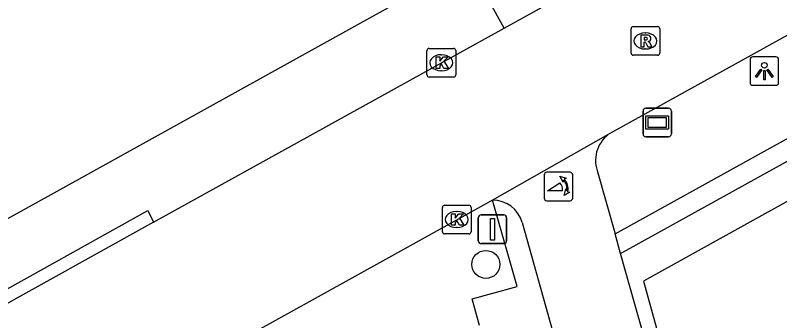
# Model space of a CAD drawing. Extents: x 159628 to 160723, y 388176 to 389416.
# Drawn here: x 160049.9 to 160076.58, y 388417.19 to 388427.86 of the extents above; entities that cross this region are included whole.
import ezdxf

# ---------------------------------------------------------------- set-up
doc = ezdxf.new("R2010")
doc.units = 0
for name, color, linetype in [('IMGEO_Boom', 7, 'Continuous'), ('IMGEO_Groenvoorziening', 7, 'Continuous'), ('IMGEO_Haag', 7, 'Continuous'), ('IMGEO_Kolk', 7, 'Continuous'), ('IMGEO_Lichtpunt', 7, 'Continuous'), ('IMGEO_Poller', 7, 'Continuous'), ('IMGEO_Rijbaan_lokaal_open', 7, 'Continuous'), ('IMGEO_Rioolput', 7, 'Continuous'), ('IMGEO_Straatnaambord', 7, 'Continuous'), ('IMGEO_Verkeersbordpaal', 7, 'Continuous'), ('IMGEO_Voetpad_open', 7, 'Continuous')]:
    doc.layers.add(name, color=color, linetype=linetype)

msp = doc.modelspace()

# ---------------------------------------------------------------- linework, layer by layer
at = {"layer": 'IMGEO_Boom'}
msp.add_circle((160066.323, 388419.157), 0.489, dxfattribs=at)
at = {"layer": 'IMGEO_Groenvoorziening'}
msp.add_lwpolyline([(160134.059, 388453.138), (160126.17, 388448.757), (160071.823, 388418.575), (160075.33, 388405.904)], dxfattribs=at)
at = {"layer": 'IMGEO_Haag'}
for points in [[(160070.833, 388420.227), (160093.307, 388432.688), (160095.907, 388434.13), (160127.052, 388451.4), (160127.514, 388451.656), (160133.566, 388454.936)], [(160071.028, 388419.535), (160093.647, 388432.076), (160096.247, 388433.518), (160127.392, 388450.788), (160127.85, 388451.042), (160133.756, 388454.242)]]:
    msp.add_lwpolyline(points, dxfattribs=at)
at = {"layer": 'IMGEO_Kolk'}
for p, q in [((160064.269, 388425.776), (160064.269, 388426.628)), ((160064.344, 388426.702), (160065.196, 388426.702)), ((160065.27, 388426.628), (160065.27, 388425.776)), ((160064.757, 388426.482), (160064.782, 388426.482)), ((160064.78, 388425.922), (160064.755, 388425.922)), ((160065.196, 388425.702), (160064.344, 388425.702)), ((160064.881, 388421.223), (160065.733, 388421.223)), ((160064.806, 388420.297), (160064.806, 388421.149)), ((160065.294, 388421.003), (160065.319, 388421.003)), ((160065.807, 388421.149), (160065.807, 388420.297)), ((160065.317, 388420.443), (160065.292, 388420.443)), ((160065.733, 388420.223), (160064.881, 388420.223))]:
    msp.add_line(p, q, dxfattribs=at)
for points in [[(160064.269, 388425.776), (160064.269, 388426.628)], [(160064.344, 388426.702), (160065.196, 388426.702)], [(160065.27, 388426.628), (160065.27, 388425.776)], [(160064.59, 388426.402), (160064.713, 388426.402), (160064.713, 388426.251), (160064.843, 388426.402), (160065.007, 388426.402), (160064.861, 388426.251), (160065.014, 388426.002), (160064.862, 388426.002), (160064.777, 388426.166), (160064.713, 388426.099), (160064.713, 388426.002), (160064.59, 388426.002), (160064.59, 388426.402)], [(160065.196, 388425.702), (160064.344, 388425.702)], [(160064.881, 388421.223), (160065.733, 388421.223)], [(160064.806, 388420.297), (160064.806, 388421.149)], [(160065.127, 388420.923), (160065.25, 388420.923), (160065.25, 388420.772), (160065.38, 388420.923), (160065.544, 388420.923), (160065.398, 388420.772), (160065.551, 388420.523), (160065.399, 388420.523), (160065.314, 388420.687), (160065.25, 388420.62), (160065.25, 388420.523), (160065.127, 388420.523), (160065.127, 388420.923)], [(160065.807, 388421.149), (160065.807, 388420.297)], [(160065.733, 388420.223), (160064.881, 388420.223)]]:
    msp.add_lwpolyline(points, dxfattribs=at)
for centre, start, end in [((160064.346, 388426.626), 91.552, 178.448), ((160064.346, 388426.626), 91.552, 178.448), ((160065.194, 388426.626), 1.552, 88.448), ((160065.194, 388426.626), 1.552, 88.448), ((160064.346, 388425.778), 181.552, 268.448), ((160064.346, 388425.778), 181.552, 268.448), ((160065.194, 388425.778), 271.552, 358.448), ((160065.194, 388425.778), 271.552, 358.448), ((160064.883, 388421.147), 91.552, 178.448), ((160064.883, 388421.147), 91.552, 178.448), ((160065.731, 388421.147), 1.552, 88.448), ((160065.731, 388421.147), 1.552, 88.448), ((160064.883, 388420.299), 181.552, 268.448), ((160064.883, 388420.299), 181.552, 268.448), ((160065.731, 388420.299), 271.552, 358.448), ((160065.731, 388420.299), 271.552, 358.448)]:
    msp.add_arc(centre, 0.0765, start, end, dxfattribs=at)
for centre, major_axis, ratio, start_param, end_param in [((160064.756, 388426.202), (-0.387, 0.002), 0.722429, 4.712389, 7.853982), ((160064.781, 388426.202), (-0.39, 0.002), 0.717154, 1.570796, 4.712389), ((160065.293, 388420.723), (-0.387, 0.002), 0.722429, 4.712389, 7.853982), ((160065.318, 388420.723), (-0.39, 0.002), 0.717154, 1.570796, 4.712389)]:
    msp.add_ellipse(centre, major_axis=major_axis, ratio=ratio, start_param=start_param, end_param=end_param, dxfattribs=at)
at = {"layer": 'IMGEO_Lichtpunt'}
for p, q in [((160075.546, 388426.314), (160075.546, 388425.507)), ((160075.546, 388426.314), (160075.546, 388425.507)), ((160076.448, 388426.409), (160075.64, 388426.409)), ((160076.448, 388426.409), (160075.64, 388426.409)), ((160076.542, 388425.507), (160076.542, 388426.314)), ((160076.542, 388425.507), (160076.542, 388426.314)), ((160075.64, 388425.413), (160076.448, 388425.413)), ((160075.64, 388425.413), (160076.448, 388425.413))]:
    msp.add_line(p, q, dxfattribs=at)
for points in [[(160075.92, 388425.978), (160075.959, 388425.95), (160075.771, 388425.688), (160075.733, 388425.715), (160075.92, 388425.978)], [(160076.132, 388425.95), (160076.17, 388425.977), (160076.357, 388425.715), (160076.318, 388425.687), (160076.132, 388425.95)], [(160076.022, 388425.93), (160076.069, 388425.93), (160076.069, 388425.608), (160076.022, 388425.608), (160076.022, 388425.93)]]:
    msp.add_lwpolyline(points, dxfattribs=at)
msp.add_circle((160076.045, 388426.112), 0.0994, dxfattribs=at)
for centre, start, end in [((160075.64, 388426.314), 90, 180), ((160075.64, 388426.314), 90, 180), ((160076.448, 388426.314), 0, 90), ((160076.448, 388426.314), 0, 90), ((160075.64, 388425.507), 180, 270), ((160075.64, 388425.507), 180, 270), ((160076.448, 388425.507), 270, 0), ((160076.448, 388425.507), 270, 360)]:
    msp.add_arc(centre, 0.0946, start, end, dxfattribs=at)
at = {"layer": 'IMGEO_Poller'}
for p, q in [((160068.359, 388422.281), (160068.359, 388421.474)), ((160068.359, 388422.281), (160068.359, 388421.474)), ((160069.261, 388422.376), (160068.453, 388422.376)), ((160069.261, 388422.376), (160068.453, 388422.376)), ((160069.355, 388421.474), (160069.355, 388422.281)), ((160069.355, 388421.474), (160069.355, 388422.281)), ((160068.453, 388421.379), (160069.261, 388421.379)), ((160068.453, 388421.379), (160069.261, 388421.379))]:
    msp.add_line(p, q, dxfattribs=at)
for points in [[(160069.038, 388422.105), (160069.026, 388422.032), (160068.901, 388422.237)], [(160068.901, 388422.237), (160069.132, 388422.171), (160069.061, 388422.139)], [(160068.994, 388421.732), (160068.481, 388421.732), (160068.911, 388422.007)], [(160069.054, 388421.56), (160069.12, 388421.791), (160069.15, 388421.723)], [(160069.186, 388421.696), (160069.258, 388421.685), (160069.054, 388421.56)]]:
    msp.add_lwpolyline(points, dxfattribs=at)
for centre, radius, start, end in [((160068.453, 388422.281), 0.0946, 90, 180), ((160068.453, 388422.281), 0.0946, 90, 180), ((160069.261, 388422.281), 0.0946, 0, 90), ((160069.261, 388422.281), 0.0946, 0, 90), ((160068.666, 388421.782), 0.332, 351.3247, 42.4854), ((160068.68, 388421.792), 0.476, 351.7527, 41.1691), ((160068.68, 388421.792), 0.516, 349.3569, 42.2912), ((160068.453, 388421.474), 0.0946, 180, 270), ((160068.453, 388421.474), 0.0946, 180, 270), ((160069.261, 388421.474), 0.0946, 270, 0), ((160069.261, 388421.474), 0.0946, 270, 0)]:
    msp.add_arc(centre, radius, start, end, dxfattribs=at)
at = {"layer": 'IMGEO_Rijbaan_lokaal_open'}
for points in [[(160091.779, 388435.443), (160070.678, 388423.743)], [(160066.962, 388427.413), (160074.447, 388431.557)], [(160066.962, 388427.413), (160066.429, 388428.375), (160070.172, 388430.447)], [(160054.726, 388420.629), (160066.962, 388427.413)], [(160070.678, 388423.743), (160066.558, 388421.402)], [(160070.208, 388422.442), (160070.833, 388420.227)], [(160066.558, 388421.402), (160043.379, 388408.543)], [(160054.726, 388420.629), (160048.81, 388417.351)], [(160067.59, 388420.618), (160071.965, 388404.986), (160074.908, 388405.788)], [(160071.028, 388419.535), (160070.833, 388420.227)], [(160074.908, 388405.788), (160071.028, 388419.535)]]:
    msp.add_lwpolyline(points, dxfattribs=at)
for centre, radius, start, end in [((160071.276, 388422.792), 1.124, 122.1561, 198.1183), ((160066.565, 388420.34), 1.062, 15.1765, 90.3763)]:
    msp.add_arc(centre, radius, start, end, dxfattribs=at)
at = {"layer": 'IMGEO_Rioolput'}
for p, q in [((160071.391, 388426.536), (160071.391, 388427.388)), ((160071.466, 388427.462), (160072.318, 388427.462)), ((160072.392, 388427.388), (160072.392, 388426.536)), ((160071.879, 388427.242), (160071.904, 388427.242)), ((160071.902, 388426.682), (160071.877, 388426.682)), ((160072.318, 388426.462), (160071.466, 388426.462))]:
    msp.add_line(p, q, dxfattribs=at)
for points in [[(160071.391, 388426.536), (160071.391, 388427.388)], [(160071.466, 388427.462), (160072.318, 388427.462)], [(160072.392, 388427.388), (160072.392, 388426.536)], [(160071.98, 388427.16), (160071.728, 388427.162), (160071.728, 388426.762)], [(160071.906, 388427.081), (160071.852, 388427.081), (160071.852, 388427)], [(160071.728, 388426.762), (160071.852, 388426.762), (160071.852, 388426.924), (160071.863, 388426.924)], [(160071.852, 388427), (160071.904, 388427)], [(160071.91, 388426.895), (160071.981, 388426.762), (160072.121, 388426.762), (160072.056, 388426.888)], [(160072.318, 388426.462), (160071.466, 388426.462)]]:
    msp.add_lwpolyline(points, dxfattribs=at)
for centre, radius, start, end in [((160071.468, 388427.386), 0.0765, 91.552, 178.448), ((160071.468, 388427.386), 0.0765, 91.552, 178.448), ((160072.316, 388427.386), 0.0765, 1.552, 88.448), ((160072.316, 388427.386), 0.0765, 1.552, 88.448), ((160071.912, 388426.985), 0.0964, 77.0061, 93.1865), ((160071.926, 388427.042), 0.0378, 276.6634, 79.6772), ((160071.979, 388427.05), 0.109, 350.3612, 89.416), ((160071.862, 388426.871), 0.0533, 26.0293, 88.6989), ((160071.888, 388427.189), 0.19, 274.7715, 282.9687), ((160071.977, 388427.05), 0.112, 277.5842, 350.9817), ((160071.961, 388426.835), 0.108, 29.5134, 73.7905), ((160071.468, 388426.538), 0.0765, 181.552, 268.448), ((160071.468, 388426.538), 0.0765, 181.552, 268.448), ((160072.316, 388426.538), 0.0765, 271.552, 358.448), ((160072.316, 388426.538), 0.0765, 271.552, 358.448)]:
    msp.add_arc(centre, radius, start, end, dxfattribs=at)
for centre, major_axis, ratio, start_param, end_param in [((160071.878, 388426.962), (-0.387, 0.002), 0.722429, 4.712389, 7.853982), ((160071.903, 388426.962), (-0.39, 0.002), 0.717154, 1.570796, 4.712389)]:
    msp.add_ellipse(centre, major_axis=major_axis, ratio=ratio, start_param=start_param, end_param=end_param, dxfattribs=at)
at = {"layer": 'IMGEO_Straatnaambord'}
for p, q in [((160071.811, 388423.714), (160071.811, 388424.514)), ((160071.811, 388424.514), (160071.811, 388423.714)), ((160071.911, 388424.614), (160072.701, 388424.614)), ((160072.701, 388424.614), (160071.911, 388424.614)), ((160072.801, 388424.514), (160072.801, 388423.714)), ((160072.801, 388423.714), (160072.801, 388424.514)), ((160072.701, 388423.614), (160071.911, 388423.614)), ((160071.911, 388423.614), (160072.701, 388423.614))]:
    msp.add_line(p, q, dxfattribs=at)
for points in [[(160071.912, 388424.346), (160072.7, 388424.346), (160072.7, 388423.882), (160071.912, 388423.882), (160071.912, 388424.346)], [(160071.977, 388424.281), (160071.977, 388423.947), (160072.635, 388423.947), (160072.635, 388424.281), (160071.977, 388424.281)]]:
    msp.add_lwpolyline(points, dxfattribs=at)
for centre, start, end in [((160071.911, 388424.514), 90, 180), ((160071.911, 388424.514), 90, 180), ((160072.701, 388424.514), 0, 90), ((160072.701, 388424.514), 360, 90), ((160071.911, 388423.714), 180, 270), ((160071.911, 388423.714), 180, 270), ((160072.701, 388423.714), 270, 0), ((160072.701, 388423.714), 270, 0)]:
    msp.add_arc(centre, 0.1, start, end, dxfattribs=at)
at = {"layer": 'IMGEO_Verkeersbordpaal'}
for p, q in [((160066.06, 388419.984), (160066.06, 388420.784)), ((160066.06, 388420.784), (160066.06, 388419.984)), ((160066.16, 388420.884), (160066.95, 388420.884)), ((160066.95, 388420.884), (160066.16, 388420.884)), ((160067.05, 388420.784), (160067.05, 388419.984)), ((160067.05, 388419.984), (160067.05, 388420.784)), ((160066.95, 388419.884), (160066.16, 388419.884)), ((160066.16, 388419.884), (160066.95, 388419.884))]:
    msp.add_line(p, q, dxfattribs=at)
msp.add_lwpolyline([(160066.48, 388420.759), (160066.63, 388420.759), (160066.63, 388420.009), (160066.48, 388420.009), (160066.48, 388420.759)], dxfattribs=at)
for centre, start, end in [((160066.16, 388420.784), 90, 180), ((160066.16, 388420.784), 90, 180), ((160066.95, 388420.784), 0, 90), ((160066.95, 388420.784), 360, 90), ((160066.16, 388419.984), 180, 270), ((160066.16, 388419.984), 180, 270), ((160066.95, 388419.984), 270, 0), ((160066.95, 388419.984), 270, 0)]:
    msp.add_arc(centre, 0.1, start, end, dxfattribs=at)
at = {"layer": 'IMGEO_Voetpad_open'}
for points in [[(160009.237, 388398.358), (160063.783, 388428.62)], [(160066.106, 388417.028), (160065.847, 388417.956), (160067.42, 388418.389), (160066.558, 388421.402)], [(160048.81, 388417.351), (160048.591, 388417.738), (160054.529, 388421.036), (160054.726, 388420.629)]]:
    msp.add_lwpolyline(points, dxfattribs=at)

doc.saveas('drawing.dxf')
